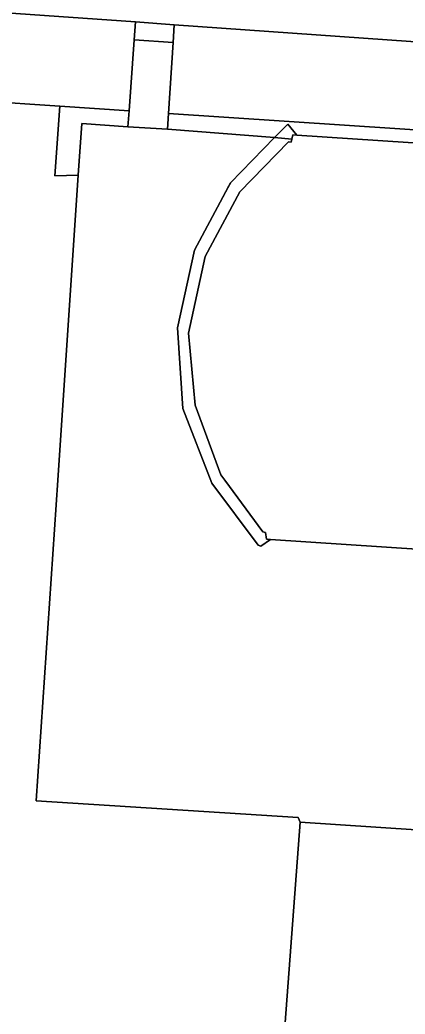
# Model space of a CAD drawing. Extents: x 161848 to 162726, y 385382 to 386521.
# Drawn here: x 161959.34 to 161974.11, y 386229.54 to 386267.63 of the extents above; entities that cross this region are included whole.
import ezdxf

# ---------------------------------------------------------------- set-up
doc = ezdxf.new("R2010")
doc.units = 0
for name, color, linetype in [('IMGEO_Fietspad_open', 7, 'Continuous'), ('IMGEO_Groenvoorziening', 7, 'Continuous'), ('IMGEO_Haag', 7, 'Continuous'), ('IMGEO_Hek', 7, 'Continuous'), ('IMGEO_Pand', 7, 'Continuous'), ('IMGEO_Pand_overbouw', 7, 'Continuous'), ('IMGEO_Parkeervlak_open', 7, 'Continuous'), ('IMGEO_Voetpad_open', 7, 'Continuous')]:
    doc.layers.add(name, color=color, linetype=linetype)

msp = doc.modelspace()

# ---------------------------------------------------------------- linework, layer by layer
at = {"layer": 'IMGEO_Fietspad_open'}
msp.add_lwpolyline([(161946.09, 386268.796), (161951.821, 386268.392), (161963.771, 386267.547), (161965.253, 386267.442), (161978.868, 386266.479), (162000, 386264.985), (162000.242, 386264.968), (162007.99, 386264.239), (162008.22, 386268.36)], dxfattribs=at)
at = {"layer": 'IMGEO_Groenvoorziening'}
for points in [[(161963.523, 386264.144), (161963.721, 386266.864), (161963.771, 386267.547), (161951.821, 386268.392), (161951.691, 386264.934), (161960.872, 386264.321)], [(161978.683, 386264.664), (161978.868, 386266.479), (161965.253, 386267.442), (161965.21, 386266.765), (161965.039, 386264.044), (161978.537, 386263.147)], [(161963.478, 386263.529), (161963.523, 386264.144), (161960.872, 386264.321), (161960.683, 386261.649), (161961.577, 386261.676), (161961.71, 386263.653)], [(161969.101, 386263.116), (161969.616, 386263.637), (161969.951, 386263.216), (161978.489, 386262.649), (161978.537, 386263.147), (161965.039, 386264.044), (161965.001, 386263.445)], [(161969.616, 386263.637), (161969.101, 386263.116), (161969.769, 386263.062), (161969.805, 386263.226), (161969.951, 386263.216)]]:
    msp.add_lwpolyline(points, close=True, dxfattribs=at)
msp.add_lwpolyline([(161973.622, 386224.131), (161969.156, 386224.443), (161970.081, 386236.899), (161970.003, 386237.069), (161959.96, 386237.714), (161960.789, 386250), (161961.577, 386261.676), (161960.683, 386261.649), (161960.872, 386264.321), (161951.691, 386264.934), (161951.406, 386249.482), (161944.516, 386146.672), (161954.397, 386146.32), (161963.923, 386145.981), (161964.898, 386160.997), (161969.377, 386160.715)], dxfattribs=at)
at = {"layer": 'IMGEO_Haag'}
msp.add_lwpolyline([(161963.478, 386263.529), (161963.523, 386264.144), (161960.872, 386264.321), (161960.683, 386261.649), (161961.577, 386261.676), (161961.71, 386263.653)], close=True, dxfattribs=at)
at = {"layer": 'IMGEO_Hek'}
for points in [[(161963.721, 386266.864), (161963.771, 386267.547)], [(161965.253, 386267.442), (161965.21, 386266.765)]]:
    msp.add_lwpolyline(points, dxfattribs=at)
at = {"layer": 'IMGEO_Pand'}
msp.add_lwpolyline([(161978.489, 386262.649), (161969.951, 386263.216), (161969.805, 386263.226), (161969.769, 386263.062), (161969.742, 386262.943), (161969.637, 386262.959), (161967.77, 386261.043), (161966.443, 386258.558), (161965.8, 386255.629), (161966.063, 386252.864), (161967.046, 386250.204), (161967.196, 386250), (161968.654, 386248.011), (161968.761, 386247.991), (161968.788, 386247.734), (161968.944, 386247.724), (161979.201, 386247.046)], dxfattribs=at)
at = {"layer": 'IMGEO_Pand_overbouw'}
msp.add_lwpolyline([(161969.951, 386263.216), (161969.616, 386263.637), (161969.101, 386263.116), (161967.411, 386261.386), (161967.339, 386261.251), (161966.032, 386258.809), (161965.375, 386255.826), (161965.589, 386252.744), (161966.699, 386249.877), (161968.385, 386247.619), (161968.473, 386247.501), (161968.577, 386247.47), (161968.758, 386247.595), (161968.944, 386247.724), (161968.788, 386247.734), (161968.761, 386247.991), (161968.654, 386248.011), (161967.196, 386250), (161967.046, 386250.204), (161966.063, 386252.864), (161965.8, 386255.629), (161966.443, 386258.558), (161967.77, 386261.043), (161969.637, 386262.959), (161969.742, 386262.943), (161969.769, 386263.062), (161969.805, 386263.226)], close=True, dxfattribs=at)
at = {"layer": 'IMGEO_Parkeervlak_open'}
msp.add_lwpolyline([(161974.536, 386236.6), (161970.081, 386236.899), (161969.156, 386224.443), (161973.622, 386224.131)], dxfattribs=at)
at = {"layer": 'IMGEO_Voetpad_open'}
for points in [[(161965.253, 386267.442), (161963.771, 386267.547), (161963.721, 386266.864), (161965.21, 386266.765)], [(161963.478, 386263.529), (161965.001, 386263.445), (161965.039, 386264.044), (161965.21, 386266.765), (161963.721, 386266.864), (161963.523, 386264.144)], [(161968.577, 386247.47), (161968.944, 386247.724), (161968.788, 386247.734), (161968.761, 386247.991), (161968.654, 386248.011), (161967.196, 386250), (161967.046, 386250.204), (161966.063, 386252.864), (161965.8, 386255.629), (161966.443, 386258.558), (161967.77, 386261.043), (161969.637, 386262.959), (161969.742, 386262.943), (161969.769, 386263.062), (161969.101, 386263.116), (161967.411, 386261.386), (161966.032, 386258.809), (161965.375, 386255.826), (161965.589, 386252.744), (161966.699, 386249.877), (161968.473, 386247.501)]]:
    msp.add_lwpolyline(points, close=True, dxfattribs=at)
msp.add_lwpolyline([(161979.201, 386247.046), (161968.944, 386247.724), (161968.577, 386247.47), (161968.473, 386247.501), (161966.699, 386249.877), (161965.589, 386252.744), (161965.375, 386255.826), (161966.032, 386258.809), (161967.411, 386261.386), (161969.101, 386263.116), (161965.001, 386263.445), (161963.478, 386263.529), (161961.71, 386263.653), (161961.577, 386261.676), (161960.789, 386250), (161959.96, 386237.714), (161970.003, 386237.069), (161970.081, 386236.899), (161974.536, 386236.6)], dxfattribs=at)

doc.saveas('drawing.dxf')
